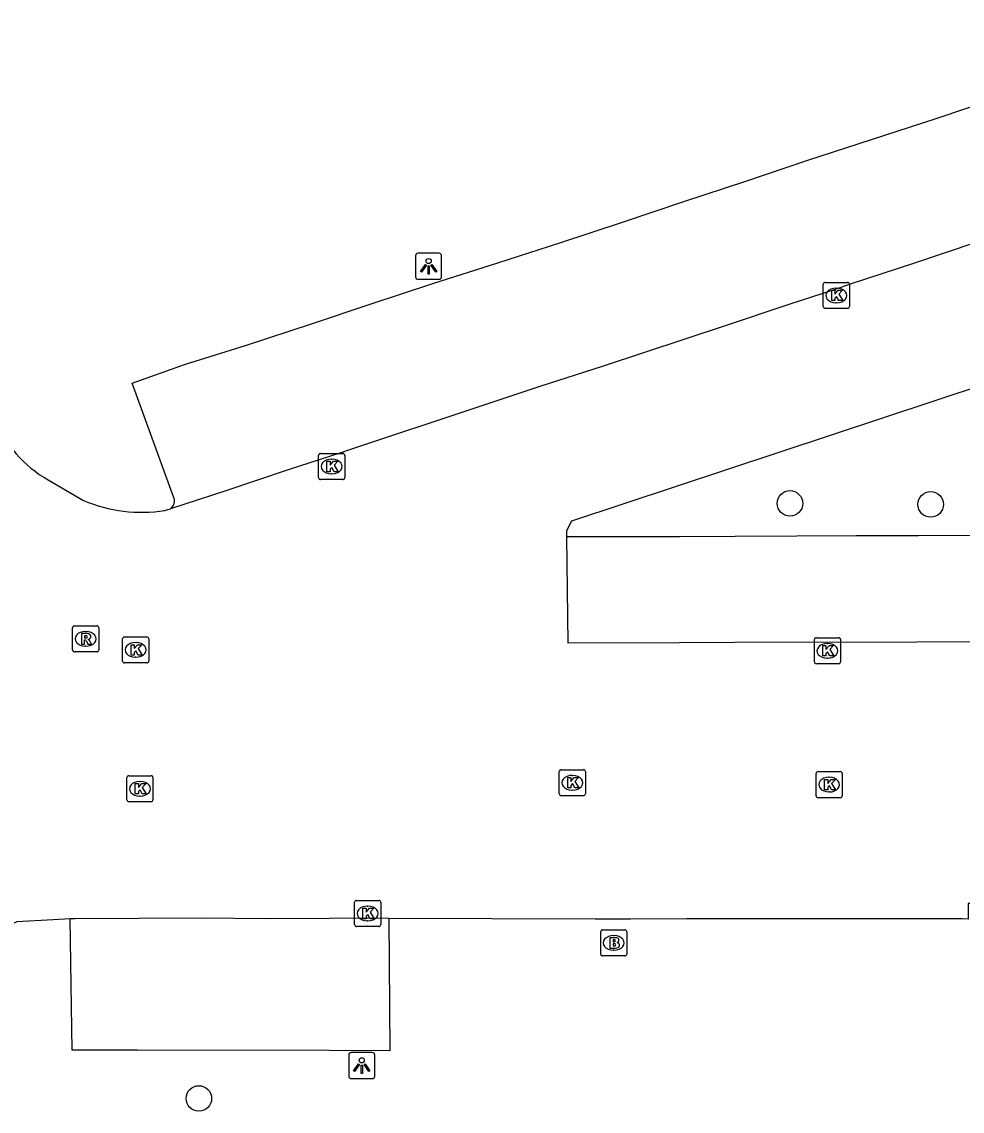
# Model space of a CAD drawing. Extents: x 161477 to 163040, y 383680 to 384868.
# Drawn here: x 162259.05 to 162295.08, y 384633.49 to 384675.23 of the extents above; entities that cross this region are included whole.
import ezdxf

# ---------------------------------------------------------------- set-up
doc = ezdxf.new("R2010")
doc.units = 0
for name, color, linetype in [('IMGEO_Boom', 7, 'Continuous'), ('IMGEO_Brandkraan', 7, 'Continuous'), ('IMGEO_Kolk', 7, 'Continuous'), ('IMGEO_Lichtpunt', 7, 'Continuous'), ('IMGEO_Parkeervlak_open', 7, 'Continuous'), ('IMGEO_Rijbaan_lokaal_open', 7, 'Continuous'), ('IMGEO_Rioolput', 7, 'Continuous')]:
    doc.layers.add(name, color=color, linetype=linetype)

msp = doc.modelspace()

# ---------------------------------------------------------------- linework, layer by layer
at = {"layer": 'IMGEO_Boom'}
for centre in [(162288.48, 384656.78), (162293.87, 384656.74), (162265.836, 384633.98)]:
    msp.add_circle(centre, 0.489, dxfattribs=at)
at = {"layer": 'IMGEO_Brandkraan'}
for p, q in [((162281.304, 384640.44), (162282.156, 384640.44)), ((162281.229, 384639.514), (162281.229, 384640.366)), ((162281.717, 384640.22), (162281.742, 384640.22)), ((162282.23, 384640.366), (162282.23, 384639.514)), ((162281.74, 384639.66), (162281.715, 384639.66)), ((162282.156, 384639.44), (162281.304, 384639.44))]:
    msp.add_line(p, q, dxfattribs=at)
for points in [[(162281.304, 384640.44), (162282.156, 384640.44)], [(162281.229, 384639.514), (162281.229, 384640.366)], [(162281.577, 384640.14), (162281.577, 384639.74), (162281.79, 384639.74)], [(162281.808, 384640.14), (162281.577, 384640.14)], [(162281.756, 384640.059), (162281.702, 384640.059), (162281.702, 384639.983)], [(162282.23, 384640.366), (162282.23, 384639.514)], [(162281.702, 384639.983), (162281.755, 384639.983)], [(162281.764, 384639.907), (162281.702, 384639.907), (162281.702, 384639.826)], [(162281.702, 384639.826), (162281.764, 384639.826)], [(162282.156, 384639.44), (162281.304, 384639.44)]]:
    msp.add_lwpolyline(points, dxfattribs=at)
for centre, radius, start, end in [((162281.306, 384640.364), 0.0765, 91.552, 178.448), ((162281.306, 384640.364), 0.0765, 91.552, 178.448), ((162282.154, 384640.364), 0.0765, 1.552, 88.448), ((162282.154, 384640.364), 0.0765, 1.552, 88.448), ((162281.757, 384640.021), 0.0379, 267.8285, 90.9355), ((162281.812, 384639.995), 0.145, 59.4692, 91.5367), ((162281.837, 384640.042), 0.0922, 285.5137, 58.1501), ((162281.765, 384639.866), 0.0404, 269.8759, 90.5077), ((162281.796, 384639.991), 0.251, 268.6676, 293.5347), ((162281.842, 384639.85), 0.105, 301.3115, 78.989), ((162281.306, 384639.516), 0.0765, 181.552, 268.448), ((162281.306, 384639.516), 0.0765, 181.552, 268.448), ((162282.154, 384639.516), 0.0765, 271.552, 358.448), ((162282.154, 384639.516), 0.0765, 271.552, 358.448)]:
    msp.add_arc(centre, radius, start, end, dxfattribs=at)
for centre, major_axis, ratio, start_param, end_param in [((162281.716, 384639.94), (-0.387, 0.002), 0.722429, 4.712389, 7.853982), ((162281.741, 384639.94), (-0.39, 0.002), 0.717154, 1.570796, 4.712389)]:
    msp.add_ellipse(centre, major_axis=major_axis, ratio=ratio, start_param=start_param, end_param=end_param, dxfattribs=at)
at = {"layer": 'IMGEO_Kolk'}
for p, q in [((162289.757, 384664.322), (162289.757, 384665.174)), ((162289.832, 384665.248), (162290.684, 384665.248)), ((162290.758, 384665.174), (162290.758, 384664.322)), ((162290.245, 384665.028), (162290.27, 384665.028)), ((162290.684, 384664.248), (162289.832, 384664.248)), ((162290.268, 384664.468), (162290.243, 384664.468)), ((162270.423, 384657.766), (162270.423, 384658.618)), ((162270.498, 384658.692), (162271.35, 384658.692)), ((162270.911, 384658.472), (162270.936, 384658.472)), ((162271.424, 384658.618), (162271.424, 384657.766)), ((162271.35, 384657.692), (162270.498, 384657.692)), ((162270.934, 384657.912), (162270.909, 384657.912)), ((162262.916, 384650.74), (162262.916, 384651.592)), ((162262.991, 384651.666), (162263.843, 384651.666)), ((162263.404, 384651.446), (162263.429, 384651.446)), ((162263.917, 384651.592), (162263.917, 384650.74)), ((162289.416, 384650.708), (162289.416, 384651.56)), ((162289.491, 384651.634), (162290.343, 384651.634)), ((162289.904, 384651.414), (162289.929, 384651.414)), ((162290.417, 384651.56), (162290.417, 384650.708)), ((162263.427, 384650.886), (162263.402, 384650.886)), ((162263.843, 384650.666), (162262.991, 384650.666)), ((162290.343, 384650.634), (162289.491, 384650.634)), ((162289.927, 384650.854), (162289.902, 384650.854)), ((162263.078, 384645.42), (162263.078, 384646.272)), ((162263.153, 384646.346), (162264.005, 384646.346)), ((162264.079, 384646.272), (162264.079, 384645.42)), ((162279.645, 384645.651), (162279.645, 384646.503)), ((162279.72, 384646.577), (162280.572, 384646.577)), ((162280.133, 384646.357), (162280.158, 384646.357)), ((162280.646, 384646.503), (162280.646, 384645.651)), ((162289.481, 384645.578), (162289.481, 384646.43)), ((162289.556, 384646.504), (162290.408, 384646.504)), ((162289.969, 384646.284), (162289.994, 384646.284)), ((162290.482, 384646.43), (162290.482, 384645.578)), ((162263.566, 384646.126), (162263.591, 384646.126)), ((162263.589, 384645.566), (162263.564, 384645.566)), ((162280.572, 384645.577), (162279.72, 384645.577)), ((162280.156, 384645.797), (162280.131, 384645.797)), ((162290.408, 384645.504), (162289.556, 384645.504)), ((162289.992, 384645.724), (162289.967, 384645.724)), ((162264.005, 384645.346), (162263.153, 384645.346)), ((162271.802, 384640.642), (162271.802, 384641.494)), ((162271.877, 384641.568), (162272.729, 384641.568)), ((162272.29, 384641.348), (162272.315, 384641.348)), ((162272.803, 384641.494), (162272.803, 384640.642)), ((162272.729, 384640.568), (162271.877, 384640.568)), ((162272.313, 384640.788), (162272.288, 384640.788))]:
    msp.add_line(p, q, dxfattribs=at)
for points in [[(162289.757, 384664.322), (162289.757, 384665.174)], [(162289.832, 384665.248), (162290.684, 384665.248)], [(162290.758, 384665.174), (162290.758, 384664.322)], [(162290.078, 384664.948), (162290.201, 384664.948), (162290.201, 384664.797), (162290.331, 384664.948), (162290.495, 384664.948), (162290.349, 384664.797), (162290.502, 384664.548), (162290.35, 384664.548), (162290.265, 384664.712), (162290.201, 384664.645), (162290.201, 384664.548), (162290.078, 384664.548), (162290.078, 384664.948)], [(162290.684, 384664.248), (162289.832, 384664.248)], [(162270.423, 384657.766), (162270.423, 384658.618)], [(162270.498, 384658.692), (162271.35, 384658.692)], [(162270.744, 384658.392), (162270.867, 384658.392), (162270.867, 384658.241), (162270.997, 384658.392), (162271.161, 384658.392), (162271.015, 384658.241), (162271.168, 384657.992), (162271.016, 384657.992), (162270.931, 384658.156), (162270.867, 384658.089), (162270.867, 384657.992), (162270.744, 384657.992), (162270.744, 384658.392)], [(162271.424, 384658.618), (162271.424, 384657.766)], [(162271.35, 384657.692), (162270.498, 384657.692)], [(162262.916, 384650.74), (162262.916, 384651.592)], [(162262.991, 384651.666), (162263.843, 384651.666)], [(162263.237, 384651.366), (162263.36, 384651.366), (162263.36, 384651.215), (162263.49, 384651.366), (162263.654, 384651.366), (162263.508, 384651.215), (162263.661, 384650.966), (162263.509, 384650.966), (162263.424, 384651.13), (162263.36, 384651.063), (162263.36, 384650.966), (162263.237, 384650.966), (162263.237, 384651.366)], [(162263.917, 384651.592), (162263.917, 384650.74)], [(162289.416, 384650.708), (162289.416, 384651.56)], [(162289.491, 384651.634), (162290.343, 384651.634)], [(162289.737, 384651.334), (162289.86, 384651.334), (162289.86, 384651.183), (162289.99, 384651.334), (162290.154, 384651.334), (162290.008, 384651.183), (162290.161, 384650.934), (162290.009, 384650.934), (162289.924, 384651.098), (162289.86, 384651.031), (162289.86, 384650.934), (162289.737, 384650.934), (162289.737, 384651.334)], [(162290.417, 384651.56), (162290.417, 384650.708)], [(162263.843, 384650.666), (162262.991, 384650.666)], [(162290.343, 384650.634), (162289.491, 384650.634)], [(162263.078, 384645.42), (162263.078, 384646.272)], [(162263.153, 384646.346), (162264.005, 384646.346)], [(162264.079, 384646.272), (162264.079, 384645.42)], [(162279.645, 384645.651), (162279.645, 384646.503)], [(162279.72, 384646.577), (162280.572, 384646.577)], [(162279.966, 384646.277), (162280.089, 384646.277), (162280.089, 384646.126), (162280.219, 384646.277), (162280.383, 384646.277), (162280.237, 384646.126), (162280.39, 384645.877), (162280.238, 384645.877), (162280.153, 384646.041), (162280.089, 384645.974), (162280.089, 384645.877), (162279.966, 384645.877), (162279.966, 384646.277)], [(162280.646, 384646.503), (162280.646, 384645.651)], [(162289.481, 384645.578), (162289.481, 384646.43)], [(162289.556, 384646.504), (162290.408, 384646.504)], [(162290.482, 384646.43), (162290.482, 384645.578)], [(162263.399, 384646.046), (162263.522, 384646.046), (162263.522, 384645.895), (162263.652, 384646.046), (162263.816, 384646.046), (162263.67, 384645.895), (162263.823, 384645.646), (162263.671, 384645.646), (162263.586, 384645.81), (162263.522, 384645.743), (162263.522, 384645.646), (162263.399, 384645.646), (162263.399, 384646.046)], [(162289.802, 384646.204), (162289.925, 384646.204), (162289.925, 384646.053), (162290.055, 384646.204), (162290.219, 384646.204), (162290.073, 384646.053), (162290.226, 384645.804), (162290.074, 384645.804), (162289.989, 384645.968), (162289.925, 384645.901), (162289.925, 384645.804), (162289.802, 384645.804), (162289.802, 384646.204)], [(162280.572, 384645.577), (162279.72, 384645.577)], [(162290.408, 384645.504), (162289.556, 384645.504)], [(162264.005, 384645.346), (162263.153, 384645.346)], [(162271.802, 384640.642), (162271.802, 384641.494)], [(162271.877, 384641.568), (162272.729, 384641.568)], [(162272.123, 384641.268), (162272.246, 384641.268), (162272.246, 384641.117), (162272.376, 384641.268), (162272.54, 384641.268), (162272.394, 384641.117), (162272.547, 384640.868), (162272.395, 384640.868), (162272.31, 384641.032), (162272.246, 384640.965), (162272.246, 384640.868), (162272.123, 384640.868), (162272.123, 384641.268)], [(162272.803, 384641.494), (162272.803, 384640.642)], [(162272.729, 384640.568), (162271.877, 384640.568)]]:
    msp.add_lwpolyline(points, dxfattribs=at)
for centre, start, end in [((162289.834, 384665.172), 91.552, 178.448), ((162289.834, 384665.172), 91.552, 178.448), ((162290.682, 384665.172), 1.552, 88.448), ((162290.682, 384665.172), 1.552, 88.448), ((162289.834, 384664.324), 181.552, 268.448), ((162289.834, 384664.324), 181.552, 268.448), ((162290.682, 384664.324), 271.552, 358.448), ((162290.682, 384664.324), 271.552, 358.448), ((162270.5, 384658.616), 91.552, 178.448), ((162270.5, 384658.616), 91.552, 178.448), ((162271.348, 384658.616), 1.552, 88.448), ((162271.348, 384658.616), 1.552, 88.448), ((162270.5, 384657.768), 181.552, 268.448), ((162270.5, 384657.768), 181.552, 268.448), ((162271.348, 384657.768), 271.552, 358.448), ((162271.348, 384657.768), 271.552, 358.448), ((162262.993, 384651.59), 91.552, 178.448), ((162262.993, 384651.59), 91.552, 178.448), ((162263.841, 384651.59), 1.552, 88.448), ((162263.841, 384651.59), 1.552, 88.448), ((162289.493, 384651.558), 91.552, 178.448), ((162289.493, 384651.558), 91.552, 178.448), ((162290.341, 384651.558), 1.552, 88.448), ((162290.341, 384651.558), 1.552, 88.448), ((162262.993, 384650.742), 181.552, 268.448), ((162262.993, 384650.742), 181.552, 268.448), ((162263.841, 384650.742), 271.552, 358.448), ((162263.841, 384650.742), 271.552, 358.448), ((162289.493, 384650.71), 181.552, 268.448), ((162289.493, 384650.71), 181.552, 268.448), ((162290.341, 384650.71), 271.552, 358.448), ((162290.341, 384650.71), 271.552, 358.448), ((162263.155, 384646.27), 91.552, 178.448), ((162263.155, 384646.27), 91.552, 178.448), ((162264.003, 384646.27), 1.552, 88.448), ((162264.003, 384646.27), 1.552, 88.448), ((162279.722, 384646.501), 91.552, 178.448), ((162279.722, 384646.501), 91.552, 178.448), ((162280.57, 384646.501), 1.552, 88.448), ((162280.57, 384646.501), 1.552, 88.448), ((162289.558, 384646.428), 91.552, 178.448), ((162289.558, 384646.428), 91.552, 178.448), ((162290.406, 384646.428), 1.552, 88.448), ((162290.406, 384646.428), 1.552, 88.448), ((162279.722, 384645.653), 181.552, 268.448), ((162279.722, 384645.653), 181.552, 268.448), ((162280.57, 384645.653), 271.552, 358.448), ((162280.57, 384645.653), 271.552, 358.448), ((162289.558, 384645.58), 181.552, 268.448), ((162289.558, 384645.58), 181.552, 268.448), ((162290.406, 384645.58), 271.552, 358.448), ((162290.406, 384645.58), 271.552, 358.448), ((162263.155, 384645.422), 181.552, 268.448), ((162263.155, 384645.422), 181.552, 268.448), ((162264.003, 384645.422), 271.552, 358.448), ((162264.003, 384645.422), 271.552, 358.448), ((162271.879, 384641.492), 91.552, 178.448), ((162271.879, 384641.492), 91.552, 178.448), ((162272.727, 384641.492), 1.552, 88.448), ((162272.727, 384641.492), 1.552, 88.448), ((162271.879, 384640.644), 181.552, 268.448), ((162271.879, 384640.644), 181.552, 268.448), ((162272.727, 384640.644), 271.552, 358.448), ((162272.727, 384640.644), 271.552, 358.448)]:
    msp.add_arc(centre, 0.0765, start, end, dxfattribs=at)
for centre, major_axis, ratio, start_param, end_param in [((162290.244, 384664.748), (-0.387, 0.002), 0.722429, 4.712389, 7.853982), ((162290.269, 384664.748), (-0.39, 0.002), 0.717154, 1.570796, 4.712389), ((162270.91, 384658.192), (-0.387, 0.002), 0.722429, 4.712389, 7.853982), ((162270.935, 384658.192), (-0.39, 0.002), 0.717154, 1.570796, 4.712389), ((162263.403, 384651.166), (-0.387, 0.002), 0.722429, 4.712389, 7.853982), ((162263.428, 384651.166), (-0.39, 0.002), 0.717154, 1.570796, 4.712389), ((162289.903, 384651.134), (-0.387, 0.002), 0.722429, 4.712389, 7.853982), ((162289.928, 384651.134), (-0.39, 0.002), 0.717154, 1.570796, 4.712389), ((162280.132, 384646.077), (-0.387, 0.002), 0.722429, 4.712389, 7.853982), ((162280.157, 384646.077), (-0.39, 0.002), 0.717154, 1.570796, 4.712389), ((162289.968, 384646.004), (-0.387, 0.002), 0.722429, 4.712389, 7.853982), ((162289.993, 384646.004), (-0.39, 0.002), 0.717154, 1.570796, 4.712389), ((162263.565, 384645.846), (-0.387, 0.002), 0.722429, 4.712389, 7.853982), ((162263.59, 384645.846), (-0.39, 0.002), 0.717154, 1.570796, 4.712389), ((162272.289, 384641.068), (-0.387, 0.002), 0.722429, 4.712389, 7.853982), ((162272.314, 384641.068), (-0.39, 0.002), 0.717154, 1.570796, 4.712389)]:
    msp.add_ellipse(centre, major_axis=major_axis, ratio=ratio, start_param=start_param, end_param=end_param, dxfattribs=at)
at = {"layer": 'IMGEO_Lichtpunt'}
for p, q in [((162275.042, 384666.361), (162274.234, 384666.361)), ((162275.042, 384666.361), (162274.234, 384666.361)), ((162274.14, 384666.266), (162274.14, 384665.459)), ((162274.14, 384666.266), (162274.14, 384665.459)), ((162275.136, 384665.459), (162275.136, 384666.266)), ((162275.136, 384665.459), (162275.136, 384666.266)), ((162274.234, 384665.365), (162275.042, 384665.365)), ((162274.234, 384665.365), (162275.042, 384665.365)), ((162271.577, 384635.643), (162271.577, 384634.836)), ((162271.577, 384635.643), (162271.577, 384634.836)), ((162272.479, 384635.738), (162271.671, 384635.738)), ((162272.479, 384635.738), (162271.671, 384635.738)), ((162272.573, 384634.836), (162272.573, 384635.643)), ((162272.573, 384634.836), (162272.573, 384635.643)), ((162271.671, 384634.742), (162272.479, 384634.742)), ((162271.671, 384634.742), (162272.479, 384634.742))]:
    msp.add_line(p, q, dxfattribs=at)
for points in [[(162274.514, 384665.93), (162274.553, 384665.902), (162274.365, 384665.64), (162274.327, 384665.667), (162274.514, 384665.93)], [(162274.726, 384665.902), (162274.764, 384665.929), (162274.951, 384665.667), (162274.912, 384665.639), (162274.726, 384665.902)], [(162274.616, 384665.882), (162274.663, 384665.882), (162274.663, 384665.56), (162274.616, 384665.56), (162274.616, 384665.882)], [(162271.951, 384635.307), (162271.99, 384635.279), (162271.802, 384635.017), (162271.764, 384635.044), (162271.951, 384635.307)], [(162272.053, 384635.259), (162272.1, 384635.259), (162272.1, 384634.937), (162272.053, 384634.937), (162272.053, 384635.259)], [(162272.163, 384635.279), (162272.201, 384635.306), (162272.388, 384635.044), (162272.349, 384635.016), (162272.163, 384635.279)]]:
    msp.add_lwpolyline(points, dxfattribs=at)
for centre in [(162274.639, 384666.064), (162272.076, 384635.441)]:
    msp.add_circle(centre, 0.0994, dxfattribs=at)
for centre, start, end in [((162274.234, 384666.266), 90, 180), ((162274.234, 384666.266), 90, 180), ((162275.042, 384666.266), 0, 90), ((162275.042, 384666.266), 0, 90), ((162274.234, 384665.459), 180, 270), ((162274.234, 384665.459), 180, 270), ((162275.042, 384665.459), 270, 0), ((162275.042, 384665.459), 270, 360), ((162271.671, 384635.643), 90, 180), ((162271.671, 384635.643), 90, 180), ((162272.479, 384635.643), 0, 90), ((162272.479, 384635.643), 0, 90), ((162271.671, 384634.836), 180, 270), ((162271.671, 384634.836), 180, 270), ((162272.479, 384634.836), 270, 0), ((162272.479, 384634.836), 270, 360)]:
    msp.add_arc(centre, 0.0946, start, end, dxfattribs=at)
at = {"layer": 'IMGEO_Parkeervlak_open'}
for points in [[(162264.867, 384657.037), (162263.287, 384661.381), (162265.289, 384662.104), (162267.66, 384662.844), (162270.147, 384663.661), (162272.439, 384664.424), (162274.803, 384665.201), (162277.295, 384665.997), (162279.663, 384666.769), (162282.063, 384667.558), (162284.412, 384668.349), (162286.794, 384669.13), (162289.16, 384669.93), (162294.086, 384671.531), (162296.396, 384672.307), (162298.894, 384673.125), (162301.327, 384673.898), (162305.497, 384675.232), (162306.708, 384671.55)], [(162312.583, 384655.835), (162312.501, 384655.606), (162309.771, 384655.565), (162307.428, 384655.557), (162305.096, 384655.556), (162302.756, 384655.561), (162300.407, 384655.557), (162295.713, 384655.544), (162293.398, 384655.535), (162291.018, 384655.533), (162288.741, 384655.518), (162286.381, 384655.516), (162284.253, 384655.498), (162282.134, 384655.501), (162279.933, 384655.494)], [(162273.114, 384640.876), (162273.158, 384635.807), (162270.833, 384635.819), (162263.484, 384635.831), (162260.986, 384635.828), (162260.902, 384640.857)]]:
    msp.add_lwpolyline(points, dxfattribs=at)
msp.add_arc((162264.532, 384656.874), 0.372, 306.5517, 25.9602, dxfattribs=at)
at = {"layer": 'IMGEO_Rijbaan_lokaal_open'}
for points in [[(162307.97, 384670.925), (162308.013, 384670.827), (162305.289, 384669.965), (162302.851, 384669.172), (162300.428, 384668.366), (162297.995, 384667.561), (162295.596, 384666.77), (162293.218, 384665.966), (162290.827, 384665.191), (162290.175, 384664.96), (162288.432, 384664.396), (162286.04, 384663.6), (162281.283, 384662.027), (162278.901, 384661.254), (162276.482, 384660.454), (162271.57, 384658.822), (162271.27, 384658.712), (162269.262, 384658.062), (162266.876, 384657.261), (162264.754, 384656.575)], [(162279.933, 384655.494), (162279.935, 384655.744), (162280.125, 384656.107), (162299.976, 384662.685)], [(162260.065, 384657.677), (162261.423, 384656.888)], [(162264.529, 384656.502), (162264.65, 384656.541), (162264.754, 384656.575)], [(162312.583, 384655.835), (162312.103, 384651.505), (162310.1, 384651.51), (162309.656, 384651.503), (162304.996, 384651.493), (162302.665, 384651.481), (162300.334, 384651.48), (162297.986, 384651.476), (162293.342, 384651.456), (162286.363, 384651.445), (162284.245, 384651.44), (162279.978, 384651.422), (162279.933, 384655.494)], [(162317.555, 384641.444), (162315.057, 384641.431), (162312.554, 384641.447), (162309.973, 384641.44), (162307.489, 384641.44), (162305.062, 384641.447), (162299.892, 384641.456), (162297.306, 384641.449), (162295.305, 384641.451), (162295.303, 384640.855), (162295.083, 384640.862), (162284.519, 384640.866), (162282.371, 384640.854), (162281.013, 384640.853), (162273.114, 384640.876)], [(162260.902, 384640.857), (162260.255, 384640.821), (162258.86, 384640.744), (162255.673, 384639.329), (162253.941, 384638.632), (162245.445, 384635.905), (162245.279, 384635.86)], [(162273.114, 384640.876), (162272.311, 384640.89), (162270.847, 384640.875), (162268.415, 384640.863), (162265.971, 384640.881), (162263.522, 384640.871), (162261.096, 384640.868), (162260.902, 384640.857)]]:
    msp.add_lwpolyline(points, dxfattribs=at)
for centre, radius, start, end in [((162262.447, 384661.849), 4.804, 202.1556, 240.2712), ((162263.667, 384662.252), 5.814, 247.3008, 278.5309)]:
    msp.add_arc(centre, radius, start, end, dxfattribs=at)
at = {"layer": 'IMGEO_Rioolput'}
for p, q in [((162260.999, 384651.164), (162260.999, 384652.016)), ((162261.074, 384652.09), (162261.926, 384652.09)), ((162261.487, 384651.87), (162261.512, 384651.87)), ((162262, 384652.016), (162262, 384651.164)), ((162261.51, 384651.31), (162261.485, 384651.31)), ((162261.926, 384651.09), (162261.074, 384651.09))]:
    msp.add_line(p, q, dxfattribs=at)
for points in [[(162260.999, 384651.164), (162260.999, 384652.016)], [(162261.074, 384652.09), (162261.926, 384652.09)], [(162261.588, 384651.788), (162261.336, 384651.79), (162261.336, 384651.39)], [(162261.514, 384651.709), (162261.46, 384651.709), (162261.46, 384651.628)], [(162262, 384652.016), (162262, 384651.164)], [(162261.336, 384651.39), (162261.46, 384651.39), (162261.46, 384651.552), (162261.471, 384651.552)], [(162261.46, 384651.628), (162261.512, 384651.628)], [(162261.518, 384651.523), (162261.589, 384651.39), (162261.729, 384651.39), (162261.664, 384651.516)], [(162261.926, 384651.09), (162261.074, 384651.09)]]:
    msp.add_lwpolyline(points, dxfattribs=at)
for centre, radius, start, end in [((162261.076, 384652.014), 0.0765, 91.552, 178.448), ((162261.076, 384652.014), 0.0765, 91.552, 178.448), ((162261.52, 384651.613), 0.0964, 77.0061, 93.1865), ((162261.534, 384651.67), 0.0378, 276.6634, 79.6772), ((162261.587, 384651.678), 0.109, 350.3612, 89.416), ((162261.924, 384652.014), 0.0765, 1.552, 88.448), ((162261.924, 384652.014), 0.0765, 1.552, 88.448), ((162261.47, 384651.499), 0.0533, 26.0293, 88.6989), ((162261.496, 384651.817), 0.19, 274.7715, 282.9687), ((162261.585, 384651.678), 0.112, 277.5842, 350.9817), ((162261.569, 384651.463), 0.108, 29.5134, 73.7905), ((162261.076, 384651.166), 0.0765, 181.552, 268.448), ((162261.076, 384651.166), 0.0765, 181.552, 268.448), ((162261.924, 384651.166), 0.0765, 271.552, 358.448), ((162261.924, 384651.166), 0.0765, 271.552, 358.448)]:
    msp.add_arc(centre, radius, start, end, dxfattribs=at)
for centre, major_axis, ratio, start_param, end_param in [((162261.486, 384651.59), (-0.387, 0.002), 0.722429, 4.712389, 7.853982), ((162261.511, 384651.59), (-0.39, 0.002), 0.717154, 1.570796, 4.712389)]:
    msp.add_ellipse(centre, major_axis=major_axis, ratio=ratio, start_param=start_param, end_param=end_param, dxfattribs=at)

doc.saveas('drawing.dxf')
